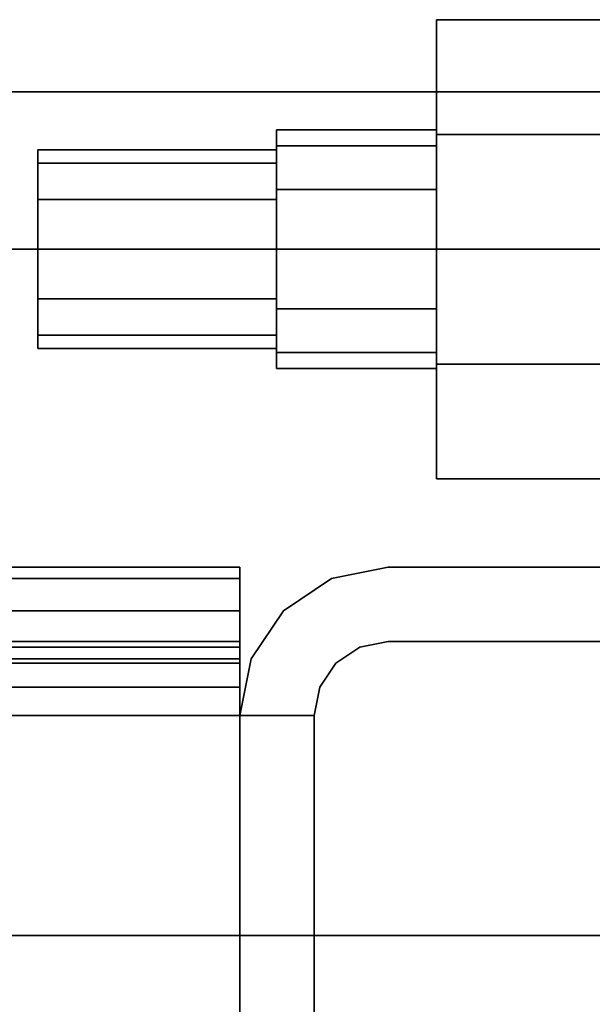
# Model space of a CAD drawing. Extents: x -48 to 48, y -49.6 to 48.
# Tile 854 of 890: x 33.3 to 35.1, y 0.6 to 3.7. Entities that reach past the tile are written whole.
import ezdxf

# ---------------------------------------------------------------- set-up
doc = ezdxf.new("R2010")
doc.units = 0

msp = doc.modelspace()

# ---------------------------------------------------------------- linework, layer by layer
at = {"layer": '11B1 [56]', "color": 1}
for points, invisible_edges in [([(34, 2, 57.534), (14.375, 2, 57.534), (14.375, 1.96453, 57.7123)], 12), ([(34, 2, 57.534), (14.375, 1.96453, 57.7123), (34, 1.96453, 57.7123)], 1), ([(34, 2, 52.466), (14.375, 2, 52.466), (14.375, 2, 57.534)], 12), ([(34, 2, 52.466), (14.375, 2, 57.534), (34, 2, 57.534)], 1), ([(34, 1.96453, 52.2877), (14.375, 1.96453, 52.2877), (14.375, 2, 52.466)], 12), ([(34, 1.96453, 52.2877), (14.375, 2, 52.466), (34, 2, 52.466)], 1), ([(34, 1.767, 57.534), (34, 1.96453, 52.2877), (34, 2, 52.466)], 13), ([(34, 1.767, 57.534), (34, 2, 52.466), (34, 2, 57.534)], 13), ([(34, 1.74926, 57.6232), (34, 1.767, 57.534), (34, 2, 57.534)], 14), ([(34, 1.69876, 57.6988), (34, 1.74926, 57.6232), (34, 2, 57.534)], 14), ([(34, 1.62317, 57.7493), (34, 1.69876, 57.6988), (34, 2, 57.534)], 14), ([(34, 1.62317, 57.7493), (34, 2, 57.534), (34, 1.96453, 57.7123)], 13), ([(34, 1.96453, 57.7123), (14.375, 1.96453, 57.7123), (14.375, 1.86351, 57.8635)], 12), ([(34, 1.96453, 57.7123), (14.375, 1.86351, 57.8635), (34, 1.86351, 57.8635)], 1), ([(34, 1.86351, 52.1365), (14.375, 1.86351, 52.1365), (14.375, 1.96453, 52.2877)], 12), ([(34, 1.86351, 52.1365), (14.375, 1.96453, 52.2877), (34, 1.96453, 52.2877)], 1), ([(34, 1.767, 57.534), (34, 1.86351, 52.1365), (34, 1.96453, 52.2877)], 13), ([(34, 1.534, 57.767), (34, 1.62317, 57.7493), (34, 1.96453, 57.7123)], 14), ([(34, 1.534, 57.767), (34, 1.96453, 57.7123), (34, 1.86351, 57.8635)], 13), ([(34, 1.86351, 57.8635), (14.375, 1.86351, 57.8635), (14.375, 1.71233, 57.9645)], 12), ([(34, 1.86351, 57.8635), (14.375, 1.71233, 57.9645), (34, 1.71233, 57.9645)], 1), ([(34, 1.71233, 52.0355), (14.375, 1.71233, 52.0355), (14.375, 1.86351, 52.1365)], 12), ([(34, 1.71233, 52.0355), (14.375, 1.86351, 52.1365), (34, 1.86351, 52.1365)], 1), ([(34, 1.767, 52.466), (34, 1.71233, 52.0355), (34, 1.86351, 52.1365)], 13), ([(34, 1.767, 57.534), (34, 1.767, 52.466), (34, 1.86351, 52.1365)], 14), ([(34, 1.534, 57.767), (34, 1.86351, 57.8635), (34, 1.71233, 57.9645)], 13), ([(34, 1.767, 52.466), (14.375, 1.767, 52.466), (14.375, 1.74926, 52.3768)], 12), ([(34, 1.767, 52.466), (14.375, 1.74926, 52.3768), (34, 1.74926, 52.3768)], 1), ([(34, 1.767, 57.534), (14.375, 1.767, 57.534), (14.375, 1.767, 52.466)], 12), ([(34, 1.767, 57.534), (14.375, 1.767, 52.466), (34, 1.767, 52.466)], 1), ([(34, 1.74926, 57.6232), (14.375, 1.74926, 57.6232), (14.375, 1.767, 57.534)], 12), ([(34, 1.74926, 57.6232), (14.375, 1.767, 57.534), (34, 1.767, 57.534)], 1), ([(34, 1.767, 52.466), (34, 1.74926, 52.3768), (34, 1.71233, 52.0355)], 14), ([(34, 1.74926, 52.3768), (14.375, 1.74926, 52.3768), (14.375, 1.69876, 52.3012)], 12), ([(34, 1.74926, 52.3768), (14.375, 1.69876, 52.3012), (34, 1.69876, 52.3012)], 1), ([(34, 1.69876, 57.6988), (14.375, 1.69876, 57.6988), (14.375, 1.74926, 57.6232)], 12), ([(34, 1.69876, 57.6988), (14.375, 1.74926, 57.6232), (34, 1.74926, 57.6232)], 1), ([(34, 1.74926, 52.3768), (34, 1.69876, 52.3012), (34, 1.534, 52)], 14), ([(34, 1.74926, 52.3768), (34, 1.534, 52), (34, 1.71233, 52.0355)], 13), ([(34, 1.71233, 57.9645), (14.375, 1.71233, 57.9645), (14.375, 1.534, 58)], 12), ([(34, 1.71233, 57.9645), (14.375, 1.534, 58), (34, 1.534, 58)], 1), ([(34, 1.534, 52), (14.375, 1.534, 52), (14.375, 1.71233, 52.0355)], 12), ([(34, 1.534, 52), (14.375, 1.71233, 52.0355), (34, 1.71233, 52.0355)], 1), ([(34, 1.534, 57.767), (34, 1.71233, 57.9645), (34, 1.534, 58)], 1), ([(34, 1.69876, 52.3012), (14.375, 1.69876, 52.3012), (14.375, 1.62317, 52.2507)], 12), ([(34, 1.69876, 52.3012), (14.375, 1.62317, 52.2507), (34, 1.62317, 52.2507)], 1), ([(34, 1.62317, 57.7493), (14.375, 1.62317, 57.7493), (14.375, 1.69876, 57.6988)], 12), ([(34, 1.62317, 57.7493), (14.375, 1.69876, 57.6988), (34, 1.69876, 57.6988)], 1), ([(34, 1.69876, 52.3012), (34, 1.62317, 52.2507), (34, 1.534, 52)], 14), ([(34, 1.62317, 52.2507), (14.375, 1.62317, 52.2507), (14.375, 1.534, 52.233)], 12), ([(34, 1.62317, 52.2507), (14.375, 1.534, 52.233), (34, 1.534, 52.233)], 1), ([(34, 1.534, 57.767), (14.375, 1.534, 57.767), (14.375, 1.62317, 57.7493)], 12), ([(34, 1.534, 57.767), (14.375, 1.62317, 57.7493), (34, 1.62317, 57.7493)], 1), ([(34, 1.62317, 52.2507), (34, 1.534, 52.233), (34, 1.534, 52)], 14), ([(34, -1.534, 52), (14.375, -1.534, 52), (14.375, 1.534, 52)], 12), ([(34, -1.534, 52), (14.375, 1.534, 52), (34, 1.534, 52)], 1), ([(34, 1.534, 58), (14.375, 1.534, 58), (14.375, -1.534, 58)], 12), ([(34, 1.534, 58), (14.375, -1.534, 58), (34, -1.534, 58)], 1), ([(34, -1.534, 57.767), (14.375, -1.534, 57.767), (14.375, 1.534, 57.767)], 12), ([(34, -1.534, 57.767), (14.375, 1.534, 57.767), (34, 1.534, 57.767)], 1), ([(34, 1.534, 52.233), (14.375, 1.534, 52.233), (14.375, -1.534, 52.233)], 12), ([(34, 1.534, 52.233), (14.375, -1.534, 52.233), (34, -1.534, 52.233)], 1), ([(34, -1.534, 57.767), (34, 1.534, 57.767), (34, 1.534, 58)], 12), ([(34, -1.534, 57.767), (34, 1.534, 58), (34, -1.534, 58)], 13), ([(34, 1.534, 52.233), (34, -1.534, 52.233), (34, -1.86351, 52.1365)], 14), ([(34, 1.534, 52.233), (34, -1.86351, 52.1365), (34, -1.71233, 52.0355)], 13), ([(34, 1.534, 52.233), (34, -1.71233, 52.0355), (34, -1.534, 52)], 13), ([(34, 1.534, 52.233), (34, -1.534, 52), (34, 1.534, 52)], 13)]:
    msp.add_3dface(points, dxfattribs=dict(at, invisible_edges=invisible_edges))
at = {"layer": '11C1 [49]', "color": 1}
for points, invisible_edges in [([(41, -3, 46.5), (41, 3, 46.5), (31, 3, 46.5)], 12), ([(41, -3, 46.5), (31, 3, 46.5), (31, -3, 46.5)], 1), ([(31, -3, 46), (31, 3, 46), (41, 3, 46)], 12), ([(31, -3, 46), (41, 3, 46), (41, -3, 46)], 1), ([(41, 3, 46.5), (41, 3, 46), (31, 3, 46)], 12), ([(41, 3, 46.5), (31, 3, 46), (31, 3, 46.5)], 1), ([(41, 3, 63.625), (41, -3, 63.625), (31, -3, 63.625)], 12), ([(41, 3, 63.625), (31, -3, 63.625), (31, 3, 63.625)], 1), ([(31, 3, 64.125), (31, -3, 64.125), (41, -3, 64.125)], 12), ([(31, 3, 64.125), (41, -3, 64.125), (41, 3, 64.125)], 1), ([(31, 3, 63.625), (31, 3, 64.125), (41, 3, 64.125)], 12), ([(31, 3, 63.625), (41, 3, 64.125), (41, 3, 63.625)], 1), ([(34, 1.534, 46.5), (34.2877, 1.96453, 46.5), (34.466, 2, 46.5)], 13), ([(34, 1.534, 46.5), (34.466, 2, 46.5), (34.3768, 1.74926, 46.5)], 15), ([(34.2507, 1.62317, 63.625), (34.3012, 1.69876, 63.625), (34.466, 2, 63.625)], 14), ([(34.2507, 1.62317, 63.625), (34.466, 2, 63.625), (34.2877, 1.96453, 63.625)], 13), ([(34.466, 2, 63.625), (34.466, 2, 46.5), (34.2877, 1.96453, 46.5)], 12), ([(34.466, 2, 63.625), (34.2877, 1.96453, 46.5), (34.2877, 1.96453, 63.625)], 1), ([(34.3012, 1.69876, 63.625), (34.3768, 1.74926, 63.625), (34.466, 2, 63.625)], 14), ([(34.466, 2, 46.5), (34.466, 1.767, 46.5), (34.3768, 1.74926, 46.5)], 13), ([(34.3768, 1.74926, 63.625), (34.466, 1.767, 63.625), (34.466, 2, 63.625)], 14), ([(34.466, 2, 46.5), (37.534, 2, 46.5), (37.7123, 1.96453, 46.5)], 12), ([(34.466, 2, 46.5), (37.7123, 1.96453, 46.5), (37.8635, 1.86351, 46.5)], 13), ([(34.466, 2, 46.5), (37.8635, 1.86351, 46.5), (37.534, 1.767, 46.5)], 15), ([(34.466, 2, 46.5), (37.534, 1.767, 46.5), (34.466, 1.767, 46.5)], 13), ([(34.466, 1.767, 63.625), (37.7123, 1.96453, 63.625), (37.534, 2, 63.625)], 13), ([(34.466, 1.767, 63.625), (37.534, 2, 63.625), (34.466, 2, 63.625)], 13), ([(37.534, 2, 63.625), (37.534, 2, 46.5), (34.466, 2, 46.5)], 12), ([(37.534, 2, 63.625), (34.466, 2, 46.5), (34.466, 2, 63.625)], 1), ([(34, 1.534, 46.5), (34.1365, 1.86351, 46.5), (34.2877, 1.96453, 46.5)], 13), ([(34.233, 1.534, 63.625), (34.2877, 1.96453, 63.625), (34.1365, 1.86351, 63.625)], 13), ([(34.2877, 1.96453, 63.625), (34.2877, 1.96453, 46.5), (34.1365, 1.86351, 46.5)], 12), ([(34.2877, 1.96453, 63.625), (34.1365, 1.86351, 46.5), (34.1365, 1.86351, 63.625)], 1), ([(34.233, 1.534, 63.625), (34.2507, 1.62317, 63.625), (34.2877, 1.96453, 63.625)], 14), ([(34.466, 1.767, 63.625), (37.8635, 1.86351, 63.625), (37.7123, 1.96453, 63.625)], 13), ([(34, 1.534, 46.5), (34.0355, 1.71233, 46.5), (34.1365, 1.86351, 46.5)], 12), ([(34.233, 1.534, 63.625), (34.1365, 1.86351, 63.625), (34.0355, 1.71233, 63.625)], 13), ([(34.1365, 1.86351, 63.625), (34.1365, 1.86351, 46.5), (34.0355, 1.71233, 46.5)], 12), ([(34.1365, 1.86351, 63.625), (34.0355, 1.71233, 46.5), (34.0355, 1.71233, 63.625)], 1), ([(34.466, 1.767, 63.625), (37.534, 1.767, 63.625), (37.8635, 1.86351, 63.625)], 14), ([(34.3768, 1.74926, 63.625), (34.3768, 1.74926, 46.5), (34.466, 1.767, 46.5)], 12), ([(34.3768, 1.74926, 63.625), (34.466, 1.767, 46.5), (34.466, 1.767, 63.625)], 1), ([(34.466, 1.767, 63.625), (34.466, 1.767, 46.5), (37.534, 1.767, 46.5)], 12), ([(34.466, 1.767, 63.625), (37.534, 1.767, 46.5), (37.534, 1.767, 63.625)], 1), ([(34, 1.534, 46.5), (34.3768, 1.74926, 46.5), (34.3012, 1.69876, 46.5)], 13), ([(34.3012, 1.69876, 63.625), (34.3012, 1.69876, 46.5), (34.3768, 1.74926, 46.5)], 12), ([(34.3012, 1.69876, 63.625), (34.3768, 1.74926, 46.5), (34.3768, 1.74926, 63.625)], 1), ([(34.233, 1.534, 63.625), (34.0355, 1.71233, 63.625), (34, 1.534, 63.625)], 1), ([(34.0355, 1.71233, 63.625), (34.0355, 1.71233, 46.5), (34, 1.534, 46.5)], 12), ([(34.0355, 1.71233, 63.625), (34, 1.534, 46.5), (34, 1.534, 63.625)], 1), ([(34, 1.534, 46.5), (34.3012, 1.69876, 46.5), (34.2507, 1.62317, 46.5)], 13), ([(34.2507, 1.62317, 63.625), (34.2507, 1.62317, 46.5), (34.3012, 1.69876, 46.5)], 12), ([(34.2507, 1.62317, 63.625), (34.3012, 1.69876, 46.5), (34.3012, 1.69876, 63.625)], 1), ([(34, 1.534, 46.5), (34.2507, 1.62317, 46.5), (34.233, 1.534, 46.5)], 1), ([(34.233, 1.534, 63.625), (34.233, 1.534, 46.5), (34.2507, 1.62317, 46.5)], 12), ([(34.233, 1.534, 63.625), (34.2507, 1.62317, 46.5), (34.2507, 1.62317, 63.625)], 1), ([(34.1365, -1.86351, 46.5), (34, -1.534, 46.5), (34, 1.534, 46.5)], 13), ([(34.1365, -1.86351, 46.5), (34, 1.534, 46.5), (34.233, 1.534, 46.5)], 13), ([(34.233, -1.534, 63.625), (34.233, 1.534, 63.625), (34, 1.534, 63.625)], 12), ([(34.233, -1.534, 63.625), (34, 1.534, 63.625), (34, -1.534, 63.625)], 13), ([(34, 1.534, 63.625), (34, 1.534, 46.5), (34, -1.534, 46.5)], 12), ([(34, 1.534, 63.625), (34, -1.534, 46.5), (34, -1.534, 63.625)], 1), ([(34.1365, -1.86351, 46.5), (34.233, 1.534, 46.5), (34.233, -1.534, 46.5)], 13), ([(34.233, -1.534, 63.625), (34.233, -1.534, 46.5), (34.233, 1.534, 46.5)], 12), ([(34.233, -1.534, 63.625), (34.233, 1.534, 46.5), (34.233, 1.534, 63.625)], 1)]:
    msp.add_3dface(points, dxfattribs=dict(at, invisible_edges=invisible_edges))
at = {"layer": '5B2 [24]', "color": 1}
for points, invisible_edges in [([(48, 3.495, 45.57), (6.0625, 3.495, 45.57), (6.0625, 3.495, 46)], 12), ([(48, 3.495, 45.57), (6.0625, 3.495, 46), (48, 3.495, 46)], 1), ([(48, 0.8425, 45.57), (6.0625, 0.8425, 45.57), (6.0625, 3.495, 45.57)], 12), ([(48, 0.8425, 45.57), (6.0625, 3.495, 45.57), (48, 3.495, 45.57)], 1), ([(48, 3.495, 30.53), (6.0625, 3.495, 30.53), (6.0625, 0.8425, 30.53)], 12), ([(48, 3.495, 30.53), (6.0625, 0.8425, 30.53), (48, 0.8425, 30.53)], 1), ([(48, 3.495, 30.1), (6.0625, 3.495, 30.1), (6.0625, 3.495, 30.53)], 12), ([(48, 3.495, 30.1), (6.0625, 3.495, 30.53), (48, 3.495, 30.53)], 1), ([(48, -3.495, 30.1), (6.0625, -3.495, 30.1), (6.0625, 3.495, 30.1)], 12), ([(48, -3.495, 30.1), (6.0625, 3.495, 30.1), (48, 3.495, 30.1)], 1), ([(48, 3.495, 46), (6.0625, 3.495, 46), (6.0625, -3.495, 46)], 12), ([(48, 3.495, 46), (6.0625, -3.495, 46), (48, -3.495, 46)], 1), ([(48, 0.576535, 45.5171), (6.0625, 0.576535, 45.5171), (6.0625, 0.8425, 45.57)], 12), ([(48, 0.576535, 45.5171), (6.0625, 0.8425, 45.57), (48, 0.8425, 45.57)], 1), ([(48, 0.8425, 30.53), (6.0625, 0.8425, 30.53), (6.0625, 0.576535, 30.5829)], 12), ([(48, 0.8425, 30.53), (6.0625, 0.576535, 30.5829), (48, 0.576535, 30.5829)], 1)]:
    msp.add_3dface(points, dxfattribs=dict(at, invisible_edges=invisible_edges))
at = {"layer": '6B2 [51]', "color": 1}
for points, invisible_edges in [([(44, 3.495, 79.57), (1, 3.495, 79.57), (1, 3.495, 80)], 12), ([(44, 3.495, 79.57), (1, 3.495, 80), (44, 3.495, 80)], 1), ([(44, 0.8425, 79.57), (1, 0.8425, 79.57), (1, 3.495, 79.57)], 12), ([(44, 0.8425, 79.57), (1, 3.495, 79.57), (44, 3.495, 79.57)], 1), ([(44, 3.495, 64.53), (1, 3.495, 64.53), (1, 0.8425, 64.53)], 12), ([(44, 3.495, 64.53), (1, 0.8425, 64.53), (44, 0.8425, 64.53)], 1), ([(44, 3.495, 64.1), (1, 3.495, 64.1), (1, 3.495, 64.53)], 12), ([(44, 3.495, 64.1), (1, 3.495, 64.53), (44, 3.495, 64.53)], 1), ([(44, -3.495, 64.1), (1, -3.495, 64.1), (1, 3.495, 64.1)], 12), ([(44, -3.495, 64.1), (1, 3.495, 64.1), (44, 3.495, 64.1)], 1), ([(44, 3.495, 80), (1, 3.495, 80), (1, -3.495, 80)], 12), ([(44, 3.495, 80), (1, -3.495, 80), (44, -3.495, 80)], 1), ([(44, 0.576535, 79.5171), (1, 0.576535, 79.5171), (1, 0.8425, 79.57)], 12), ([(44, 0.576535, 79.5171), (1, 0.8425, 79.57), (44, 0.8425, 79.57)], 1), ([(44, 0.8425, 64.53), (1, 0.8425, 64.53), (1, 0.576535, 64.5829)], 12), ([(44, 0.8425, 64.53), (1, 0.576535, 64.5829), (44, 0.576535, 64.5829)], 1)]:
    msp.add_3dface(points, dxfattribs=dict(at, invisible_edges=invisible_edges))
at = {"layer": '8B1 [45]', "color": 0}
for points, invisible_edges in [([(35.3518, 3.36084, 39.375), (34.6174, 3.36084, 39.375), (34.6174, 3.72169, 40)], 12), ([(35.3518, 3.36084, 39.375), (34.6174, 3.72169, 40), (35.3518, 3.72169, 40)], 1), ([(35.3518, 3.72169, 40), (34.6174, 3.72169, 40), (34.6174, 3.36084, 40.625)], 12), ([(35.3518, 3.72169, 40), (34.6174, 3.36084, 40.625), (35.3518, 3.36084, 40.625)], 1), ([(34.6174, 2.63916, 40.625), (34.6174, 3.36084, 40.625), (34.6174, 3.72169, 40)], 12), ([(34.6174, 2.63916, 40.625), (34.6174, 3.72169, 40), (34.6174, 3.36084, 39.375)], 13), ([(35.3518, 3.36084, 36.375), (34.6174, 3.36084, 36.375), (34.6174, 3.72169, 37)], 12), ([(35.3518, 3.36084, 36.375), (34.6174, 3.72169, 37), (35.3518, 3.72169, 37)], 1), ([(35.3518, 3.72169, 37), (34.6174, 3.72169, 37), (34.6174, 3.36084, 37.625)], 12), ([(35.3518, 3.72169, 37), (34.6174, 3.36084, 37.625), (35.3518, 3.36084, 37.625)], 1), ([(34.6174, 2.63916, 37.625), (34.6174, 3.36084, 37.625), (34.6174, 3.72169, 37)], 12), ([(34.6174, 2.63916, 37.625), (34.6174, 3.72169, 37), (34.6174, 3.36084, 36.375)], 13), ([(35.3518, 3.36084, 33.375), (34.6174, 3.36084, 33.375), (34.6174, 3.72169, 34)], 12), ([(35.3518, 3.36084, 33.375), (34.6174, 3.72169, 34), (35.3518, 3.72169, 34)], 1), ([(35.3518, 3.72169, 34), (34.6174, 3.72169, 34), (34.6174, 3.36084, 34.625)], 12), ([(35.3518, 3.72169, 34), (34.6174, 3.36084, 34.625), (35.3518, 3.36084, 34.625)], 1), ([(34.6174, 2.63916, 34.625), (34.6174, 3.36084, 34.625), (34.6174, 3.72169, 34)], 12), ([(34.6174, 2.63916, 34.625), (34.6174, 3.72169, 34), (34.6174, 3.36084, 33.375)], 13), ([(34.6174, 3.32476, 39.8125), (34.115, 3.32476, 39.8125), (34.115, 3.375, 40)], 12), ([(34.6174, 3.32476, 39.8125), (34.115, 3.375, 40), (34.6174, 3.375, 40)], 1), ([(34.6174, 3.375, 40), (34.115, 3.375, 40), (34.115, 3.32476, 40.1875)], 12), ([(34.6174, 3.375, 40), (34.115, 3.32476, 40.1875), (34.6174, 3.32476, 40.1875)], 1), ([(34.115, 2.625, 40), (34.115, 3.32476, 40.1875), (34.115, 3.375, 40)], 13), ([(34.115, 2.625, 40), (34.115, 3.375, 40), (34.115, 3.32476, 39.8125)], 13), ([(34.6174, 3.32476, 36.8125), (34.115, 3.32476, 36.8125), (34.115, 3.375, 37)], 12), ([(34.6174, 3.32476, 36.8125), (34.115, 3.375, 37), (34.6174, 3.375, 37)], 1), ([(34.6174, 3.375, 37), (34.115, 3.375, 37), (34.115, 3.32476, 37.1875)], 12), ([(34.6174, 3.375, 37), (34.115, 3.32476, 37.1875), (34.6174, 3.32476, 37.1875)], 1), ([(34.115, 2.625, 37), (34.115, 3.32476, 37.1875), (34.115, 3.375, 37)], 13), ([(34.115, 2.625, 37), (34.115, 3.375, 37), (34.115, 3.32476, 36.8125)], 13), ([(34.6174, 3.32476, 33.8125), (34.115, 3.32476, 33.8125), (34.115, 3.375, 34)], 12), ([(34.6174, 3.32476, 33.8125), (34.115, 3.375, 34), (34.6174, 3.375, 34)], 1), ([(34.6174, 3.375, 34), (34.115, 3.375, 34), (34.115, 3.32476, 34.1875)], 12), ([(34.6174, 3.375, 34), (34.115, 3.32476, 34.1875), (34.6174, 3.32476, 34.1875)], 1), ([(34.115, 2.625, 34), (34.115, 3.32476, 34.1875), (34.115, 3.375, 34)], 13), ([(34.115, 2.625, 34), (34.115, 3.375, 34), (34.115, 3.32476, 33.8125)], 13), ([(34.6174, 2.67524, 39.8125), (34.6174, 3.32476, 39.8125), (34.6174, 3.375, 40)], 13), ([(34.6174, 2.67524, 39.8125), (34.6174, 3.375, 40), (34.6174, 3.32476, 40.1875)], 13), ([(34.6174, 2.67524, 36.8125), (34.6174, 3.32476, 36.8125), (34.6174, 3.375, 37)], 13), ([(34.6174, 2.67524, 36.8125), (34.6174, 3.375, 37), (34.6174, 3.32476, 37.1875)], 13), ([(34.6174, 2.67524, 33.8125), (34.6174, 3.32476, 33.8125), (34.6174, 3.375, 34)], 13), ([(34.6174, 2.67524, 33.8125), (34.6174, 3.375, 34), (34.6174, 3.32476, 34.1875)], 13), ([(35.3518, 2.63916, 39.375), (34.6174, 2.63916, 39.375), (34.6174, 3.36084, 39.375)], 12), ([(35.3518, 2.63916, 39.375), (34.6174, 3.36084, 39.375), (35.3518, 3.36084, 39.375)], 1), ([(35.3518, 3.36084, 40.625), (34.6174, 3.36084, 40.625), (34.6174, 2.63916, 40.625)], 12), ([(35.3518, 3.36084, 40.625), (34.6174, 2.63916, 40.625), (35.3518, 2.63916, 40.625)], 1), ([(34.6174, 2.63916, 40.625), (34.6174, 3.36084, 39.375), (34.6174, 2.63916, 39.375)], 13), ([(35.3518, 2.63916, 36.375), (34.6174, 2.63916, 36.375), (34.6174, 3.36084, 36.375)], 12), ([(35.3518, 2.63916, 36.375), (34.6174, 3.36084, 36.375), (35.3518, 3.36084, 36.375)], 1), ([(35.3518, 3.36084, 37.625), (34.6174, 3.36084, 37.625), (34.6174, 2.63916, 37.625)], 12), ([(35.3518, 3.36084, 37.625), (34.6174, 2.63916, 37.625), (35.3518, 2.63916, 37.625)], 1), ([(34.6174, 2.63916, 37.625), (34.6174, 3.36084, 36.375), (34.6174, 2.63916, 36.375)], 13), ([(35.3518, 2.63916, 33.375), (34.6174, 2.63916, 33.375), (34.6174, 3.36084, 33.375)], 12), ([(35.3518, 2.63916, 33.375), (34.6174, 3.36084, 33.375), (35.3518, 3.36084, 33.375)], 1), ([(35.3518, 3.36084, 34.625), (34.6174, 3.36084, 34.625), (34.6174, 2.63916, 34.625)], 12), ([(35.3518, 3.36084, 34.625), (34.6174, 2.63916, 34.625), (35.3518, 2.63916, 34.625)], 1), ([(34.6174, 2.63916, 34.625), (34.6174, 3.36084, 33.375), (34.6174, 2.63916, 33.375)], 13), ([(34.115, 3.27063, 39.8438), (33.365, 3.27063, 39.8438), (33.365, 3.3125, 40)], 12), ([(34.115, 3.27063, 39.8438), (33.365, 3.3125, 40), (34.115, 3.3125, 40)], 1), ([(34.115, 3.3125, 40), (33.365, 3.3125, 40), (33.365, 3.27063, 40.1562)], 12), ([(34.115, 3.3125, 40), (33.365, 3.27063, 40.1562), (34.115, 3.27063, 40.1562)], 1), ([(33.365, 2.6875, 40), (33.365, 3.27063, 40.1562), (33.365, 3.3125, 40)], 13), ([(33.365, 2.6875, 40), (33.365, 3.3125, 40), (33.365, 3.27063, 39.8438)], 13), ([(34.115, 3.27063, 36.8438), (33.365, 3.27063, 36.8438), (33.365, 3.3125, 37)], 12), ([(34.115, 3.27063, 36.8438), (33.365, 3.3125, 37), (34.115, 3.3125, 37)], 1), ([(34.115, 3.3125, 37), (33.365, 3.3125, 37), (33.365, 3.27063, 37.1562)], 12), ([(34.115, 3.3125, 37), (33.365, 3.27063, 37.1562), (34.115, 3.27063, 37.1562)], 1), ([(33.365, 2.6875, 37), (33.365, 3.27063, 37.1562), (33.365, 3.3125, 37)], 13), ([(33.365, 2.6875, 37), (33.365, 3.3125, 37), (33.365, 3.27063, 36.8438)], 13), ([(34.115, 3.27063, 33.8438), (33.365, 3.27063, 33.8438), (33.365, 3.3125, 34)], 12), ([(34.115, 3.27063, 33.8438), (33.365, 3.3125, 34), (34.115, 3.3125, 34)], 1), ([(34.115, 3.3125, 34), (33.365, 3.3125, 34), (33.365, 3.27063, 34.1562)], 12), ([(34.115, 3.3125, 34), (33.365, 3.27063, 34.1562), (34.115, 3.27063, 34.1562)], 1), ([(33.365, 2.6875, 34), (33.365, 3.27063, 34.1562), (33.365, 3.3125, 34)], 13), ([(33.365, 2.6875, 34), (33.365, 3.3125, 34), (33.365, 3.27063, 33.8438)], 13), ([(34.6174, 3.1875, 39.6752), (34.115, 3.1875, 39.6752), (34.115, 3.32476, 39.8125)], 12), ([(34.6174, 3.1875, 39.6752), (34.115, 3.32476, 39.8125), (34.6174, 3.32476, 39.8125)], 1), ([(34.6174, 3.32476, 40.1875), (34.115, 3.32476, 40.1875), (34.115, 3.1875, 40.3248)], 12), ([(34.6174, 3.32476, 40.1875), (34.115, 3.1875, 40.3248), (34.6174, 3.1875, 40.3248)], 1), ([(34.115, 2.625, 40), (34.115, 3.1875, 40.3248), (34.115, 3.32476, 40.1875)], 13), ([(34.115, 2.625, 40), (34.115, 3.32476, 39.8125), (34.115, 3.1875, 39.6752)], 13), ([(34.6174, 3.1875, 36.6752), (34.115, 3.1875, 36.6752), (34.115, 3.32476, 36.8125)], 12), ([(34.6174, 3.1875, 36.6752), (34.115, 3.32476, 36.8125), (34.6174, 3.32476, 36.8125)], 1), ([(34.6174, 3.32476, 37.1875), (34.115, 3.32476, 37.1875), (34.115, 3.1875, 37.3248)], 12), ([(34.6174, 3.32476, 37.1875), (34.115, 3.1875, 37.3248), (34.6174, 3.1875, 37.3248)], 1), ([(34.115, 2.625, 37), (34.115, 3.1875, 37.3248), (34.115, 3.32476, 37.1875)], 13), ([(34.115, 2.625, 37), (34.115, 3.32476, 36.8125), (34.115, 3.1875, 36.6752)], 13), ([(34.6174, 3.1875, 33.6752), (34.115, 3.1875, 33.6752), (34.115, 3.32476, 33.8125)], 12), ([(34.6174, 3.1875, 33.6752), (34.115, 3.32476, 33.8125), (34.6174, 3.32476, 33.8125)], 1), ([(34.6174, 3.32476, 34.1875), (34.115, 3.32476, 34.1875), (34.115, 3.1875, 34.3248)], 12), ([(34.6174, 3.32476, 34.1875), (34.115, 3.1875, 34.3248), (34.6174, 3.1875, 34.3248)], 1), ([(34.115, 2.625, 34), (34.115, 3.1875, 34.3248), (34.115, 3.32476, 34.1875)], 13), ([(34.115, 2.625, 34), (34.115, 3.32476, 33.8125), (34.115, 3.1875, 33.6752)], 13), ([(34.115, 2.72937, 39.8438), (34.115, 3.27063, 39.8438), (34.115, 3.3125, 40)], 13), ([(34.115, 2.72937, 39.8438), (34.115, 3.3125, 40), (34.115, 3.27063, 40.1562)], 13), ([(34.115, 2.72937, 36.8438), (34.115, 3.27063, 36.8438), (34.115, 3.3125, 37)], 13), ([(34.115, 2.72937, 36.8438), (34.115, 3.3125, 37), (34.115, 3.27063, 37.1562)], 13), ([(34.115, 2.72937, 33.8438), (34.115, 3.27063, 33.8438), (34.115, 3.3125, 34)], 13), ([(34.115, 2.72937, 33.8438), (34.115, 3.3125, 34), (34.115, 3.27063, 34.1562)], 13), ([(34.6174, 2.67524, 39.8125), (34.6174, 3.1875, 39.6752), (34.6174, 3.32476, 39.8125)], 13), ([(34.6174, 2.67524, 39.8125), (34.6174, 3.32476, 40.1875), (34.6174, 3.1875, 40.3248)], 13), ([(34.6174, 2.67524, 36.8125), (34.6174, 3.1875, 36.6752), (34.6174, 3.32476, 36.8125)], 13), ([(34.6174, 2.67524, 36.8125), (34.6174, 3.32476, 37.1875), (34.6174, 3.1875, 37.3248)], 13), ([(34.6174, 2.67524, 33.8125), (34.6174, 3.1875, 33.6752), (34.6174, 3.32476, 33.8125)], 13), ([(34.6174, 2.67524, 33.8125), (34.6174, 3.32476, 34.1875), (34.6174, 3.1875, 34.3248)], 13), ([(34.115, 3.15625, 39.7294), (33.365, 3.15625, 39.7294), (33.365, 3.27063, 39.8438)], 12), ([(34.115, 3.15625, 39.7294), (33.365, 3.27063, 39.8438), (34.115, 3.27063, 39.8438)], 1), ([(34.115, 3.27063, 40.1562), (33.365, 3.27063, 40.1562), (33.365, 3.15625, 40.2706)], 12), ([(34.115, 3.27063, 40.1562), (33.365, 3.15625, 40.2706), (34.115, 3.15625, 40.2706)], 1), ([(33.365, 2.6875, 40), (33.365, 3.15625, 40.2706), (33.365, 3.27063, 40.1562)], 13), ([(33.365, 2.6875, 40), (33.365, 3.27063, 39.8438), (33.365, 3.15625, 39.7294)], 13), ([(34.115, 3.15625, 36.7294), (33.365, 3.15625, 36.7294), (33.365, 3.27063, 36.8438)], 12), ([(34.115, 3.15625, 36.7294), (33.365, 3.27063, 36.8438), (34.115, 3.27063, 36.8438)], 1), ([(34.115, 3.27063, 37.1562), (33.365, 3.27063, 37.1562), (33.365, 3.15625, 37.2706)], 12), ([(34.115, 3.27063, 37.1562), (33.365, 3.15625, 37.2706), (34.115, 3.15625, 37.2706)], 1), ([(33.365, 2.6875, 37), (33.365, 3.15625, 37.2706), (33.365, 3.27063, 37.1562)], 13), ([(33.365, 2.6875, 37), (33.365, 3.27063, 36.8438), (33.365, 3.15625, 36.7294)], 13), ([(34.115, 3.15625, 33.7294), (33.365, 3.15625, 33.7294), (33.365, 3.27063, 33.8438)], 12), ([(34.115, 3.15625, 33.7294), (33.365, 3.27063, 33.8438), (34.115, 3.27063, 33.8438)], 1), ([(34.115, 3.27063, 34.1562), (33.365, 3.27063, 34.1562), (33.365, 3.15625, 34.2706)], 12), ([(34.115, 3.27063, 34.1562), (33.365, 3.15625, 34.2706), (34.115, 3.15625, 34.2706)], 1), ([(33.365, 2.6875, 34), (33.365, 3.15625, 34.2706), (33.365, 3.27063, 34.1562)], 13), ([(33.365, 2.6875, 34), (33.365, 3.27063, 33.8438), (33.365, 3.15625, 33.7294)], 13), ([(34.115, 2.72937, 39.8438), (34.115, 3.15625, 39.7294), (34.115, 3.27063, 39.8438)], 13), ([(34.115, 2.72937, 39.8438), (34.115, 3.27063, 40.1562), (34.115, 3.15625, 40.2706)], 13), ([(34.115, 2.72937, 36.8438), (34.115, 3.15625, 36.7294), (34.115, 3.27063, 36.8438)], 13), ([(34.115, 2.72937, 36.8438), (34.115, 3.27063, 37.1562), (34.115, 3.15625, 37.2706)], 13), ([(34.115, 2.72937, 33.8438), (34.115, 3.15625, 33.7294), (34.115, 3.27063, 33.8438)], 13), ([(34.115, 2.72937, 33.8438), (34.115, 3.27063, 34.1562), (34.115, 3.15625, 34.2706)], 13), ([(34.6174, 3, 39.625), (34.115, 3, 39.625), (34.115, 3.1875, 39.6752)], 12), ([(34.6174, 3, 39.625), (34.115, 3.1875, 39.6752), (34.6174, 3.1875, 39.6752)], 1), ([(34.6174, 3.1875, 40.3248), (34.115, 3.1875, 40.3248), (34.115, 3, 40.375)], 12), ([(34.6174, 3.1875, 40.3248), (34.115, 3, 40.375), (34.6174, 3, 40.375)], 1), ([(34.115, 2.625, 40), (34.115, 3, 40.375), (34.115, 3.1875, 40.3248)], 13), ([(34.115, 2.625, 40), (34.115, 3.1875, 39.6752), (34.115, 3, 39.625)], 13), ([(34.6174, 3, 36.625), (34.115, 3, 36.625), (34.115, 3.1875, 36.6752)], 12), ([(34.6174, 3, 36.625), (34.115, 3.1875, 36.6752), (34.6174, 3.1875, 36.6752)], 1), ([(34.6174, 3.1875, 37.3248), (34.115, 3.1875, 37.3248), (34.115, 3, 37.375)], 12), ([(34.6174, 3.1875, 37.3248), (34.115, 3, 37.375), (34.6174, 3, 37.375)], 1), ([(34.115, 2.625, 37), (34.115, 3, 37.375), (34.115, 3.1875, 37.3248)], 13), ([(34.115, 2.625, 37), (34.115, 3.1875, 36.6752), (34.115, 3, 36.625)], 13), ([(34.6174, 3, 33.625), (34.115, 3, 33.625), (34.115, 3.1875, 33.6752)], 12), ([(34.6174, 3, 33.625), (34.115, 3.1875, 33.6752), (34.6174, 3.1875, 33.6752)], 1), ([(34.6174, 3.1875, 34.3248), (34.115, 3.1875, 34.3248), (34.115, 3, 34.375)], 12), ([(34.6174, 3.1875, 34.3248), (34.115, 3, 34.375), (34.6174, 3, 34.375)], 1), ([(34.115, 2.625, 34), (34.115, 3, 34.375), (34.115, 3.1875, 34.3248)], 13), ([(34.115, 2.625, 34), (34.115, 3.1875, 33.6752), (34.115, 3, 33.625)], 13), ([(34.6174, 2.67524, 39.8125), (34.6174, 3, 39.625), (34.6174, 3.1875, 39.6752)], 13), ([(34.6174, 2.67524, 39.8125), (34.6174, 3.1875, 40.3248), (34.6174, 3, 40.375)], 13), ([(34.6174, 2.67524, 36.8125), (34.6174, 3, 36.625), (34.6174, 3.1875, 36.6752)], 13), ([(34.6174, 2.67524, 36.8125), (34.6174, 3.1875, 37.3248), (34.6174, 3, 37.375)], 13), ([(34.6174, 2.67524, 33.8125), (34.6174, 3, 33.625), (34.6174, 3.1875, 33.6752)], 13), ([(34.6174, 2.67524, 33.8125), (34.6174, 3.1875, 34.3248), (34.6174, 3, 34.375)], 13), ([(34.115, 3, 39.6875), (33.365, 3, 39.6875), (33.365, 3.15625, 39.7294)], 12), ([(34.115, 3, 39.6875), (33.365, 3.15625, 39.7294), (34.115, 3.15625, 39.7294)], 1), ([(34.115, 3.15625, 40.2706), (33.365, 3.15625, 40.2706), (33.365, 3, 40.3125)], 12), ([(34.115, 3.15625, 40.2706), (33.365, 3, 40.3125), (34.115, 3, 40.3125)], 1), ([(33.365, 2.6875, 40), (33.365, 3, 40.3125), (33.365, 3.15625, 40.2706)], 13), ([(33.365, 2.6875, 40), (33.365, 3.15625, 39.7294), (33.365, 3, 39.6875)], 13), ([(34.115, 3, 36.6875), (33.365, 3, 36.6875), (33.365, 3.15625, 36.7294)], 12), ([(34.115, 3, 36.6875), (33.365, 3.15625, 36.7294), (34.115, 3.15625, 36.7294)], 1), ([(34.115, 3.15625, 37.2706), (33.365, 3.15625, 37.2706), (33.365, 3, 37.3125)], 12), ([(34.115, 3.15625, 37.2706), (33.365, 3, 37.3125), (34.115, 3, 37.3125)], 1), ([(33.365, 2.6875, 37), (33.365, 3, 37.3125), (33.365, 3.15625, 37.2706)], 13), ([(33.365, 2.6875, 37), (33.365, 3.15625, 36.7294), (33.365, 3, 36.6875)], 13), ([(34.115, 3, 33.6875), (33.365, 3, 33.6875), (33.365, 3.15625, 33.7294)], 12), ([(34.115, 3, 33.6875), (33.365, 3.15625, 33.7294), (34.115, 3.15625, 33.7294)], 1), ([(34.115, 3.15625, 34.2706), (33.365, 3.15625, 34.2706), (33.365, 3, 34.3125)], 12), ([(34.115, 3.15625, 34.2706), (33.365, 3, 34.3125), (34.115, 3, 34.3125)], 1), ([(33.365, 2.6875, 34), (33.365, 3, 34.3125), (33.365, 3.15625, 34.2706)], 13), ([(33.365, 2.6875, 34), (33.365, 3.15625, 33.7294), (33.365, 3, 33.6875)], 13), ([(34.115, 2.72937, 39.8438), (34.115, 3, 39.6875), (34.115, 3.15625, 39.7294)], 13), ([(34.115, 2.72937, 39.8438), (34.115, 3.15625, 40.2706), (34.115, 3, 40.3125)], 13), ([(34.115, 2.72937, 36.8438), (34.115, 3, 36.6875), (34.115, 3.15625, 36.7294)], 13), ([(34.115, 2.72937, 36.8438), (34.115, 3.15625, 37.2706), (34.115, 3, 37.3125)], 13), ([(34.115, 2.72937, 33.8438), (34.115, 3, 33.6875), (34.115, 3.15625, 33.7294)], 13), ([(34.115, 2.72937, 33.8438), (34.115, 3.15625, 34.2706), (34.115, 3, 34.3125)], 13), ([(34.115, 2.84375, 39.7294), (33.365, 2.84375, 39.7294), (33.365, 3, 39.6875)], 12), ([(34.115, 2.84375, 39.7294), (33.365, 3, 39.6875), (34.115, 3, 39.6875)], 1), ([(34.115, 3, 40.3125), (33.365, 3, 40.3125), (33.365, 2.84375, 40.2706)], 12), ([(34.115, 3, 40.3125), (33.365, 2.84375, 40.2706), (34.115, 2.84375, 40.2706)], 1), ([(33.365, 2.6875, 40), (33.365, 2.84375, 40.2706), (33.365, 3, 40.3125)], 13), ([(33.365, 2.6875, 40), (33.365, 3, 39.6875), (33.365, 2.84375, 39.7294)], 13), ([(34.115, 2.84375, 36.7294), (33.365, 2.84375, 36.7294), (33.365, 3, 36.6875)], 12), ([(34.115, 2.84375, 36.7294), (33.365, 3, 36.6875), (34.115, 3, 36.6875)], 1), ([(34.115, 3, 37.3125), (33.365, 3, 37.3125), (33.365, 2.84375, 37.2706)], 12), ([(34.115, 3, 37.3125), (33.365, 2.84375, 37.2706), (34.115, 2.84375, 37.2706)], 1), ([(33.365, 2.6875, 37), (33.365, 2.84375, 37.2706), (33.365, 3, 37.3125)], 13), ([(33.365, 2.6875, 37), (33.365, 3, 36.6875), (33.365, 2.84375, 36.7294)], 13), ([(34.115, 2.84375, 33.7294), (33.365, 2.84375, 33.7294), (33.365, 3, 33.6875)], 12), ([(34.115, 2.84375, 33.7294), (33.365, 3, 33.6875), (34.115, 3, 33.6875)], 1), ([(34.115, 3, 34.3125), (33.365, 3, 34.3125), (33.365, 2.84375, 34.2706)], 12), ([(34.115, 3, 34.3125), (33.365, 2.84375, 34.2706), (34.115, 2.84375, 34.2706)], 1), ([(33.365, 2.6875, 34), (33.365, 2.84375, 34.2706), (33.365, 3, 34.3125)], 13), ([(33.365, 2.6875, 34), (33.365, 3, 33.6875), (33.365, 2.84375, 33.7294)], 13), ([(34.6174, 2.8125, 39.6752), (34.115, 2.8125, 39.6752), (34.115, 3, 39.625)], 12), ([(34.6174, 2.8125, 39.6752), (34.115, 3, 39.625), (34.6174, 3, 39.625)], 1), ([(34.6174, 3, 40.375), (34.115, 3, 40.375), (34.115, 2.8125, 40.3248)], 12), ([(34.6174, 3, 40.375), (34.115, 2.8125, 40.3248), (34.6174, 2.8125, 40.3248)], 1), ([(34.115, 2.625, 40), (34.115, 2.8125, 40.3248), (34.115, 3, 40.375)], 13), ([(34.115, 2.625, 40), (34.115, 3, 39.625), (34.115, 2.8125, 39.6752)], 13), ([(34.115, 2.72937, 39.8438), (34.115, 2.84375, 39.7294), (34.115, 3, 39.6875)], 12), ([(34.115, 2.72937, 39.8438), (34.115, 3, 40.3125), (34.115, 2.84375, 40.2706)], 13), ([(34.6174, 2.8125, 36.6752), (34.115, 2.8125, 36.6752), (34.115, 3, 36.625)], 12), ([(34.6174, 2.8125, 36.6752), (34.115, 3, 36.625), (34.6174, 3, 36.625)], 1), ([(34.6174, 3, 37.375), (34.115, 3, 37.375), (34.115, 2.8125, 37.3248)], 12), ([(34.6174, 3, 37.375), (34.115, 2.8125, 37.3248), (34.6174, 2.8125, 37.3248)], 1), ([(34.115, 2.625, 37), (34.115, 2.8125, 37.3248), (34.115, 3, 37.375)], 13), ([(34.115, 2.625, 37), (34.115, 3, 36.625), (34.115, 2.8125, 36.6752)], 13), ([(34.115, 2.72937, 36.8438), (34.115, 2.84375, 36.7294), (34.115, 3, 36.6875)], 12), ([(34.115, 2.72937, 36.8438), (34.115, 3, 37.3125), (34.115, 2.84375, 37.2706)], 13), ([(34.6174, 2.8125, 33.6752), (34.115, 2.8125, 33.6752), (34.115, 3, 33.625)], 12), ([(34.6174, 2.8125, 33.6752), (34.115, 3, 33.625), (34.6174, 3, 33.625)], 1), ([(34.6174, 3, 34.375), (34.115, 3, 34.375), (34.115, 2.8125, 34.3248)], 12), ([(34.6174, 3, 34.375), (34.115, 2.8125, 34.3248), (34.6174, 2.8125, 34.3248)], 1), ([(34.115, 2.625, 34), (34.115, 2.8125, 34.3248), (34.115, 3, 34.375)], 13), ([(34.115, 2.625, 34), (34.115, 3, 33.625), (34.115, 2.8125, 33.6752)], 13), ([(34.115, 2.72937, 33.8438), (34.115, 2.84375, 33.7294), (34.115, 3, 33.6875)], 12), ([(34.115, 2.72937, 33.8438), (34.115, 3, 34.3125), (34.115, 2.84375, 34.2706)], 13), ([(34.6174, 2.67524, 39.8125), (34.6174, 2.8125, 39.6752), (34.6174, 3, 39.625)], 12), ([(34.6174, 2.67524, 39.8125), (34.6174, 3, 40.375), (34.6174, 2.8125, 40.3248)], 13), ([(34.6174, 2.67524, 36.8125), (34.6174, 2.8125, 36.6752), (34.6174, 3, 36.625)], 12), ([(34.6174, 2.67524, 36.8125), (34.6174, 3, 37.375), (34.6174, 2.8125, 37.3248)], 13), ([(34.6174, 2.67524, 33.8125), (34.6174, 2.8125, 33.6752), (34.6174, 3, 33.625)], 12), ([(34.6174, 2.67524, 33.8125), (34.6174, 3, 34.375), (34.6174, 2.8125, 34.3248)], 13), ([(34.115, 2.72937, 39.8438), (33.365, 2.72937, 39.8438), (33.365, 2.84375, 39.7294)], 12), ([(34.115, 2.72937, 39.8438), (33.365, 2.84375, 39.7294), (34.115, 2.84375, 39.7294)], 1), ([(34.115, 2.84375, 40.2706), (33.365, 2.84375, 40.2706), (33.365, 2.72937, 40.1562)], 12), ([(34.115, 2.84375, 40.2706), (33.365, 2.72937, 40.1562), (34.115, 2.72937, 40.1562)], 1), ([(33.365, 2.6875, 40), (33.365, 2.72937, 40.1562), (33.365, 2.84375, 40.2706)], 12), ([(33.365, 2.6875, 40), (33.365, 2.84375, 39.7294), (33.365, 2.72937, 39.8438)], 1), ([(34.115, 2.72937, 36.8438), (33.365, 2.72937, 36.8438), (33.365, 2.84375, 36.7294)], 12), ([(34.115, 2.72937, 36.8438), (33.365, 2.84375, 36.7294), (34.115, 2.84375, 36.7294)], 1), ([(34.115, 2.84375, 37.2706), (33.365, 2.84375, 37.2706), (33.365, 2.72937, 37.1562)], 12), ([(34.115, 2.84375, 37.2706), (33.365, 2.72937, 37.1562), (34.115, 2.72937, 37.1562)], 1), ([(33.365, 2.6875, 37), (33.365, 2.72937, 37.1562), (33.365, 2.84375, 37.2706)], 12), ([(33.365, 2.6875, 37), (33.365, 2.84375, 36.7294), (33.365, 2.72937, 36.8438)], 1), ([(34.115, 2.72937, 33.8438), (33.365, 2.72937, 33.8438), (33.365, 2.84375, 33.7294)], 12), ([(34.115, 2.72937, 33.8438), (33.365, 2.84375, 33.7294), (34.115, 2.84375, 33.7294)], 1), ([(34.115, 2.84375, 34.2706), (33.365, 2.84375, 34.2706), (33.365, 2.72937, 34.1562)], 12), ([(34.115, 2.84375, 34.2706), (33.365, 2.72937, 34.1562), (34.115, 2.72937, 34.1562)], 1), ([(33.365, 2.6875, 34), (33.365, 2.72937, 34.1562), (33.365, 2.84375, 34.2706)], 12), ([(33.365, 2.6875, 34), (33.365, 2.84375, 33.7294), (33.365, 2.72937, 33.8438)], 1), ([(34.115, 2.72937, 39.8438), (34.115, 2.84375, 40.2706), (34.115, 2.72937, 40.1562)], 13), ([(34.115, 2.72937, 36.8438), (34.115, 2.84375, 37.2706), (34.115, 2.72937, 37.1562)], 13), ([(34.115, 2.72937, 33.8438), (34.115, 2.84375, 34.2706), (34.115, 2.72937, 34.1562)], 13), ([(34.6174, 2.67524, 39.8125), (34.115, 2.67524, 39.8125), (34.115, 2.8125, 39.6752)], 12), ([(34.6174, 2.67524, 39.8125), (34.115, 2.8125, 39.6752), (34.6174, 2.8125, 39.6752)], 1), ([(34.6174, 2.8125, 40.3248), (34.115, 2.8125, 40.3248), (34.115, 2.67524, 40.1875)], 12), ([(34.6174, 2.8125, 40.3248), (34.115, 2.67524, 40.1875), (34.6174, 2.67524, 40.1875)], 1), ([(34.115, 2.625, 40), (34.115, 2.67524, 40.1875), (34.115, 2.8125, 40.3248)], 12), ([(34.115, 2.625, 40), (34.115, 2.8125, 39.6752), (34.115, 2.67524, 39.8125)], 1), ([(34.6174, 2.67524, 36.8125), (34.115, 2.67524, 36.8125), (34.115, 2.8125, 36.6752)], 12), ([(34.6174, 2.67524, 36.8125), (34.115, 2.8125, 36.6752), (34.6174, 2.8125, 36.6752)], 1), ([(34.6174, 2.8125, 37.3248), (34.115, 2.8125, 37.3248), (34.115, 2.67524, 37.1875)], 12), ([(34.6174, 2.8125, 37.3248), (34.115, 2.67524, 37.1875), (34.6174, 2.67524, 37.1875)], 1), ([(34.115, 2.625, 37), (34.115, 2.67524, 37.1875), (34.115, 2.8125, 37.3248)], 12), ([(34.115, 2.625, 37), (34.115, 2.8125, 36.6752), (34.115, 2.67524, 36.8125)], 1), ([(34.6174, 2.67524, 33.8125), (34.115, 2.67524, 33.8125), (34.115, 2.8125, 33.6752)], 12), ([(34.6174, 2.67524, 33.8125), (34.115, 2.8125, 33.6752), (34.6174, 2.8125, 33.6752)], 1), ([(34.6174, 2.8125, 34.3248), (34.115, 2.8125, 34.3248), (34.115, 2.67524, 34.1875)], 12), ([(34.6174, 2.8125, 34.3248), (34.115, 2.67524, 34.1875), (34.6174, 2.67524, 34.1875)], 1), ([(34.115, 2.625, 34), (34.115, 2.67524, 34.1875), (34.115, 2.8125, 34.3248)], 12), ([(34.115, 2.625, 34), (34.115, 2.8125, 33.6752), (34.115, 2.67524, 33.8125)], 1), ([(34.6174, 2.67524, 39.8125), (34.6174, 2.8125, 40.3248), (34.6174, 2.67524, 40.1875)], 13), ([(34.6174, 2.67524, 36.8125), (34.6174, 2.8125, 37.3248), (34.6174, 2.67524, 37.1875)], 13), ([(34.6174, 2.67524, 33.8125), (34.6174, 2.8125, 34.3248), (34.6174, 2.67524, 34.1875)], 13), ([(34.115, 2.72937, 40.1562), (33.365, 2.72937, 40.1562), (33.365, 2.6875, 40)], 12), ([(34.115, 2.72937, 40.1562), (33.365, 2.6875, 40), (34.115, 2.6875, 40)], 1), ([(34.115, 2.6875, 40), (33.365, 2.6875, 40), (33.365, 2.72937, 39.8438)], 12), ([(34.115, 2.6875, 40), (33.365, 2.72937, 39.8438), (34.115, 2.72937, 39.8438)], 1), ([(34.115, 2.72937, 37.1562), (33.365, 2.72937, 37.1562), (33.365, 2.6875, 37)], 12), ([(34.115, 2.72937, 37.1562), (33.365, 2.6875, 37), (34.115, 2.6875, 37)], 1), ([(34.115, 2.6875, 37), (33.365, 2.6875, 37), (33.365, 2.72937, 36.8438)], 12), ([(34.115, 2.6875, 37), (33.365, 2.72937, 36.8438), (34.115, 2.72937, 36.8438)], 1), ([(34.115, 2.72937, 34.1562), (33.365, 2.72937, 34.1562), (33.365, 2.6875, 34)], 12), ([(34.115, 2.72937, 34.1562), (33.365, 2.6875, 34), (34.115, 2.6875, 34)], 1), ([(34.115, 2.6875, 34), (33.365, 2.6875, 34), (33.365, 2.72937, 33.8438)], 12), ([(34.115, 2.6875, 34), (33.365, 2.72937, 33.8438), (34.115, 2.72937, 33.8438)], 1), ([(34.115, 2.72937, 39.8438), (34.115, 2.72937, 40.1562), (34.115, 2.6875, 40)], 1), ([(34.115, 2.72937, 36.8438), (34.115, 2.72937, 37.1562), (34.115, 2.6875, 37)], 1), ([(34.115, 2.72937, 33.8438), (34.115, 2.72937, 34.1562), (34.115, 2.6875, 34)], 1), ([(34.6174, 2.67524, 40.1875), (34.115, 2.67524, 40.1875), (34.115, 2.625, 40)], 12), ([(34.6174, 2.67524, 40.1875), (34.115, 2.625, 40), (34.6174, 2.625, 40)], 1), ([(34.6174, 2.625, 40), (34.115, 2.625, 40), (34.115, 2.67524, 39.8125)], 12), ([(34.6174, 2.625, 40), (34.115, 2.67524, 39.8125), (34.6174, 2.67524, 39.8125)], 1), ([(34.6174, 2.67524, 37.1875), (34.115, 2.67524, 37.1875), (34.115, 2.625, 37)], 12), ([(34.6174, 2.67524, 37.1875), (34.115, 2.625, 37), (34.6174, 2.625, 37)], 1), ([(34.6174, 2.625, 37), (34.115, 2.625, 37), (34.115, 2.67524, 36.8125)], 12), ([(34.6174, 2.625, 37), (34.115, 2.67524, 36.8125), (34.6174, 2.67524, 36.8125)], 1), ([(34.6174, 2.67524, 34.1875), (34.115, 2.67524, 34.1875), (34.115, 2.625, 34)], 12), ([(34.6174, 2.67524, 34.1875), (34.115, 2.625, 34), (34.6174, 2.625, 34)], 1), ([(34.6174, 2.625, 34), (34.115, 2.625, 34), (34.115, 2.67524, 33.8125)], 12), ([(34.6174, 2.625, 34), (34.115, 2.67524, 33.8125), (34.6174, 2.67524, 33.8125)], 1), ([(34.6174, 2.67524, 39.8125), (34.6174, 2.67524, 40.1875), (34.6174, 2.625, 40)], 1), ([(34.6174, 2.67524, 36.8125), (34.6174, 2.67524, 37.1875), (34.6174, 2.625, 37)], 1), ([(34.6174, 2.67524, 33.8125), (34.6174, 2.67524, 34.1875), (34.6174, 2.625, 34)], 1), ([(35.3518, 2.27831, 40), (34.6174, 2.27831, 40), (34.6174, 2.63916, 39.375)], 12), ([(35.3518, 2.27831, 40), (34.6174, 2.63916, 39.375), (35.3518, 2.63916, 39.375)], 1), ([(35.3518, 2.63916, 40.625), (34.6174, 2.63916, 40.625), (34.6174, 2.27831, 40)], 12), ([(35.3518, 2.63916, 40.625), (34.6174, 2.27831, 40), (35.3518, 2.27831, 40)], 1), ([(34.6174, 2.63916, 40.625), (34.6174, 2.63916, 39.375), (34.6174, 2.27831, 40)], 1), ([(35.3518, 2.27831, 37), (34.6174, 2.27831, 37), (34.6174, 2.63916, 36.375)], 12), ([(35.3518, 2.27831, 37), (34.6174, 2.63916, 36.375), (35.3518, 2.63916, 36.375)], 1), ([(35.3518, 2.63916, 37.625), (34.6174, 2.63916, 37.625), (34.6174, 2.27831, 37)], 12), ([(35.3518, 2.63916, 37.625), (34.6174, 2.27831, 37), (35.3518, 2.27831, 37)], 1), ([(34.6174, 2.63916, 37.625), (34.6174, 2.63916, 36.375), (34.6174, 2.27831, 37)], 1), ([(35.3518, 2.27831, 34), (34.6174, 2.27831, 34), (34.6174, 2.63916, 33.375)], 12), ([(35.3518, 2.27831, 34), (34.6174, 2.63916, 33.375), (35.3518, 2.63916, 33.375)], 1), ([(35.3518, 2.63916, 34.625), (34.6174, 2.63916, 34.625), (34.6174, 2.27831, 34)], 12), ([(35.3518, 2.63916, 34.625), (34.6174, 2.27831, 34), (35.3518, 2.27831, 34)], 1), ([(34.6174, 2.63916, 34.625), (34.6174, 2.63916, 33.375), (34.6174, 2.27831, 34)], 1)]:
    msp.add_3dface(points, dxfattribs=dict(at, invisible_edges=invisible_edges))

doc.saveas('drawing.dxf')
